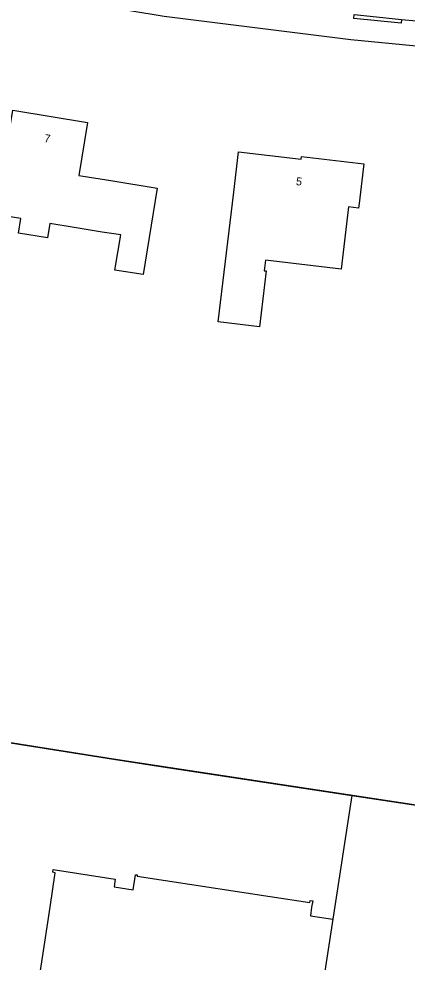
# Model space of a CAD drawing. Extents: x 161486 to 162249, y 379484 to 380829.
# Drawn here: x 162083.3 to 162131.8, y 380243.2 to 380361 of the extents above; entities that cross this region are included whole.
import ezdxf

# ---------------------------------------------------------------- set-up
doc = ezdxf.new("R2010")
doc.units = 0
for name, color, linetype in [('IMGEO_Erf', 7, 'Continuous'), ('IMGEO_Hek', 7, 'Continuous'), ('IMGEO_Pand', 7, 'Continuous'), ('IMGEO_Pand_nummerreeks', 7, 'Continuous'), ('IMGEO_Rijbaan_lokaal_open', 7, 'Continuous'), ('IMGEO_Voetpad_open', 7, 'Continuous')]:
    doc.layers.add(name, color=color, linetype=linetype)

msp = doc.modelspace()

# ---------------------------------------------------------------- linework, layer by layer
at = {"layer": 'IMGEO_Erf'}
msp.add_lwpolyline([(162081.47, 380270.67), (162095.11, 380268.51), (162100.74, 380267.65), (162124.86, 380263.98)], dxfattribs=at)
at = {"layer": 'IMGEO_Hek'}
msp.add_lwpolyline([(162169.78, 380257.05), (162158.42, 380258.71), (162136.17, 380262.27), (162095.11, 380268.51), (162073.61, 380271.93), (162061.08, 380273.75), (162000, 380283.35), (161980.66, 380286.4)], dxfattribs=at)
at = {"layer": 'IMGEO_Pand'}
for points in [[(162079.92, 380345.39), (162081.82, 380345.08), (162082.56, 380349.59), (162091.88, 380348.07), (162090.8, 380341.46), (162094.77, 380340.81), (162100.58, 380339.86), (162098.81, 380329.06), (162095.3, 380329.63), (162096.02, 380334.01), (162093.72, 380334.38), (162090.21, 380334.96), (162087.17, 380335.46), (162086.87, 380333.66), (162083.25, 380334.25), (162083.54, 380336.05), (162078.52, 380336.87), (162079.1, 380340.44), (162079.92, 380345.39)], [(162110.12, 380339.37), (162110.72, 380344.4), (162118.56, 380343.47), (162118.6, 380343.83), (162126.36, 380342.91), (162125.77, 380337.94), (162125.7, 380337.37), (162124.45, 380337.52), (162123.53, 380329.76), (162114.1, 380330.88), (162113.94, 380329.54), (162114.18, 380329.52), (162113.35, 380322.55), (162108.2, 380323.16), (162110.12, 380339.37)], [(162085.14, 380236.36), (162087.2, 380250), (162087.85, 380254.33), (162087.54, 380254.38), (162087.59, 380254.71), (162095.32, 380253.53), (162095.18, 380252.56), (162097.57, 380252.19), (162097.86, 380254.07), (162098.08, 380254.04), (162098.06, 380253.91), (162114.67, 380251.37), (162119.62, 380250.61), (162119.65, 380250.86), (162119.98, 380250.81), (162119.85, 380250), (162119.7, 380248.95), (162122.49, 380248.53)], [(162122.49, 380248.53), (162117.98, 380219.02), (162115.2, 380219.44), (162114.91, 380217.51), (162092.99, 380220.86), (162092.84, 380219.92), (162091.17, 380209.14)]]:
    msp.add_lwpolyline(points, dxfattribs=at)
at = {"layer": 'IMGEO_Rijbaan_lokaal_open'}
for points in [[(162125.15, 380361.54), (162127.15, 380361.35), (162131.07, 380360.95)], [(162131.07, 380360.95), (162132.47, 380360.81), (162136.04, 380360.46)], [(162124.86, 380263.98), (162122.49, 380248.53)], [(162124.86, 380263.98), (162136.17, 380262.27), (162158.42, 380258.71), (162169.16, 380257.14)]]:
    msp.add_lwpolyline(points, dxfattribs=at)
at = {"layer": 'IMGEO_Voetpad_open'}
for points in [[(162198.7, 380353.09), (162194.98, 380353.34), (162177.85, 380354.25), (162167.43, 380355.08), (162143.23, 380356.61), (162124.75, 380358.41), (162101.44, 380361.32), (162078.96, 380365.04), (162051.57, 380370.41), (162025.01, 380376.15), (162000, 380382.03), (161995.1, 380383.25), (161959.32, 380392.21), (161910.21, 380403.65), (161910.18, 380403.66)], [(162131.07, 380360.95), (162131.02, 380360.46), (162125.1, 380361.05), (162125.15, 380361.54)]]:
    msp.add_lwpolyline(points, dxfattribs=at)

# ---------------------------------------------------------------- texts
at = {"layer": 'IMGEO_Pand_nummerreeks'}
for s, rotation, p in [('7', 350.7012, (162086.42, 380345.64)), ('5', 353.2368, (162117.85, 380340.25))]:
    msp.add_text(s, height=1, rotation=rotation, dxfattribs=at).set_placement(p)

doc.saveas('drawing.dxf')
